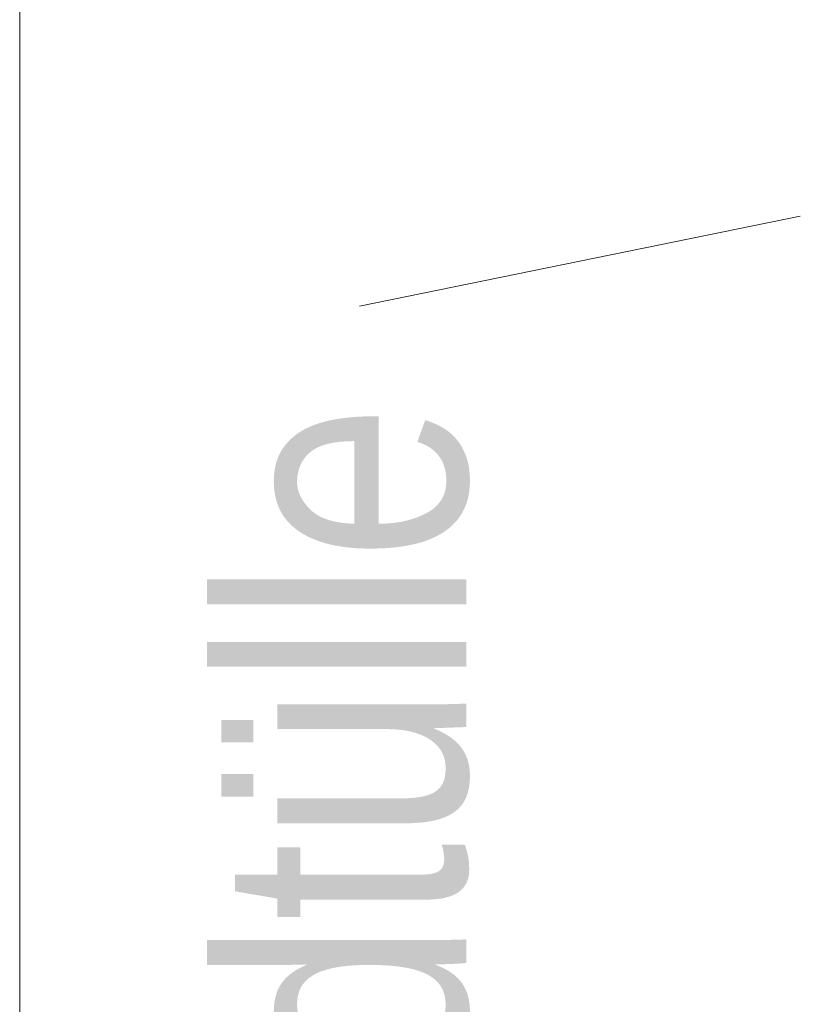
# Model space of a CAD drawing. Extents: x -620 to 300, y 62 to 1162.
# Tile 282 of 300: x 154.46 to 157.63, y 1021.21 to 1025.21. Entities that reach past the tile are written whole.
import ezdxf
from ezdxf.lldxf.tags import DXFTag

# ---------------------------------------------------------------- set-up
doc = ezdxf.new("R2010")
doc.units = 0
doc.layers.get('0').update_dxf_attribs({"lineweight": 13})
doc.layers.add('E_Detail_Beschriftung', color=7, linetype='Continuous', lineweight=13, true_color=0x009900)
doc.layers.add('E_Detail_Linie_Text_Bem', color=7, linetype='Continuous', lineweight=13)
doc.styles.get("Standard").update_dxf_attribs({"font": 'ARIALN.TTF'})
tags = doc.linetypes.add('fein_strichliert-A06G94EV8I', pattern=[4, 1, -2, 1]).pattern_tags.tags
tags[8:9] = [DXFTag(74, 4), DXFTag(75, 0), DXFTag(340, '0'), DXFTag(46, 0.0), DXFTag(50, 0.0), DXFTag(44, 0.0), DXFTag(45, 0.0)]
tags[6:7] = [DXFTag(74, 4), DXFTag(75, 0), DXFTag(340, '0'), DXFTag(46, 0.0), DXFTag(50, 0.0), DXFTag(44, 0.0), DXFTag(45, 0.0)]
tags[4:5] = [DXFTag(74, 4), DXFTag(75, 0), DXFTag(340, '0'), DXFTag(46, 0.0), DXFTag(50, 0.0), DXFTag(44, 0.0), DXFTag(45, 0.0)]

# ---------------------------------------------------------------- blocks, each defined once
blk = doc.blocks.new('Referenz-A06G94EW8I')
at = {"layer": 'E_Detail_Linie_Text_Bem', "linetype": 'fein_strichliert-A06G94EV8I', "ltscale": 0.65}
blk.add_line((154.4642, 984.5492), (154.4642, 1037.4284), dxfattribs=at)
at = {"layer": 'E_Detail_Linie_Text_Bem', "color": 0, "linetype": 'Continuous', "ltscale": 0.13}
blk.add_line((155.8441, 1024.0448), (157.634, 1024.4106), dxfattribs=at)
at = {"layer": 'E_Detail_Beschriftung', "linetype": 'Continuous', "ltscale": 0.13, "insert": (155.2782, 1017.9809), "char_height": 1, "attachment_point": 1, "rotation": 90}
blk.add_mtext('{\\fArial Narrow;4x Endtülle}', dxfattribs=at)

msp = doc.modelspace()

# ---------------------------------------------------------------- block references
at = {"color": 8, "lineweight": 25, "ltscale": 0.25, "true_color": 0x808080}
msp.add_blockref('Referenz-A06G94EW8I', (0, 0), dxfattribs=at)

doc.saveas('drawing.dxf')
